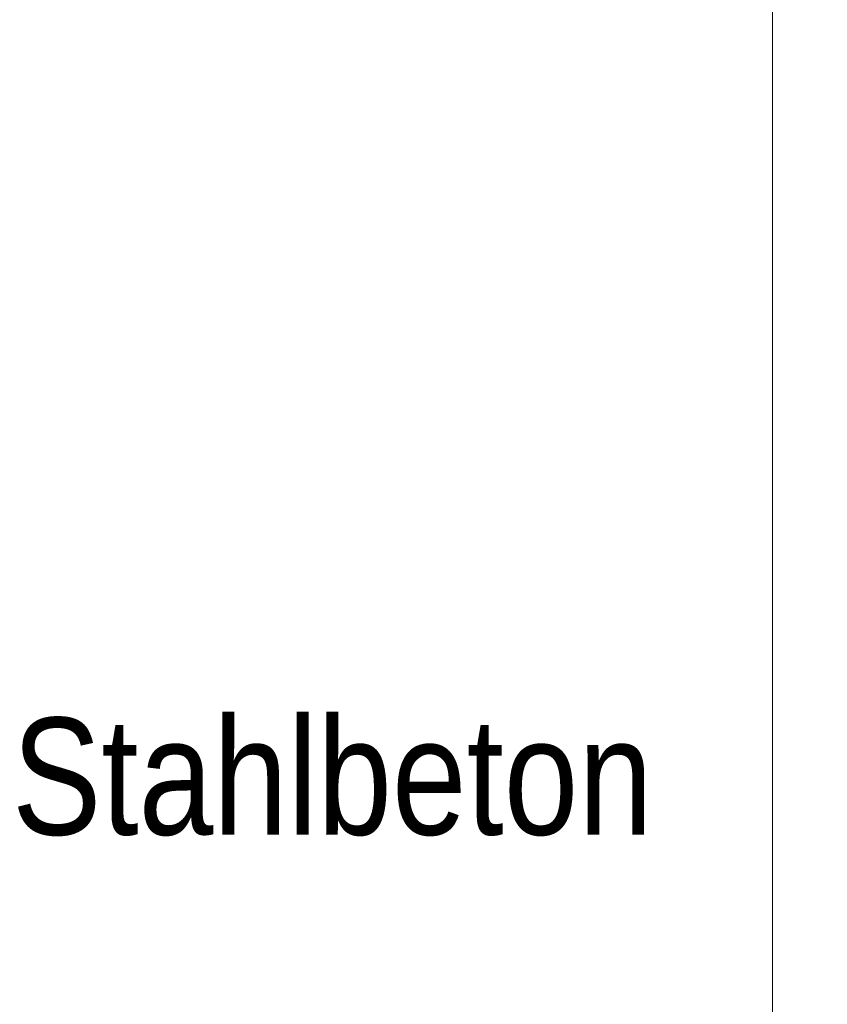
# Model space of a CAD drawing. Extents: x -620 to 300, y 62 to 1107.
# Tile 268 of 290: x 196 to 206, y 918 to 930. Entities that reach past the tile are written whole.
import ezdxf
from ezdxf.lldxf.tags import DXFTag

# ---------------------------------------------------------------- set-up
doc = ezdxf.new("R2010")
doc.units = 0
doc.layers.get('0').update_dxf_attribs({"lineweight": 35})
doc.layers.add('E_Detail_Beschriftung', color=7, linetype='Continuous', lineweight=13, true_color=0x009900)
doc.layers.add('E_Detail_Linie_Text_Bem', color=7, linetype='Continuous', lineweight=13)
doc.styles.get("Standard").update_dxf_attribs({"font": 'ARIALN.TTF'})
tags = doc.linetypes.add('fein_strichliert-A06G9GDB8I', pattern=[4, 1, -2, 1]).pattern_tags.tags
tags[8:9] = [DXFTag(74, 4), DXFTag(75, 0), DXFTag(340, '0'), DXFTag(46, 0.0), DXFTag(50, 0.0), DXFTag(44, 0.0), DXFTag(45, 0.0)]
tags[6:7] = [DXFTag(74, 4), DXFTag(75, 0), DXFTag(340, '0'), DXFTag(46, 0.0), DXFTag(50, 0.0), DXFTag(44, 0.0), DXFTag(45, 0.0)]
tags[4:5] = [DXFTag(74, 4), DXFTag(75, 0), DXFTag(340, '0'), DXFTag(46, 0.0), DXFTag(50, 0.0), DXFTag(44, 0.0), DXFTag(45, 0.0)]

# ---------------------------------------------------------------- blocks, each defined once
blk = doc.blocks.new('Referenz-A06G9GDJ8I')
at = {"layer": 'E_Detail_Linie_Text_Bem', "linetype": 'fein_strichliert-A06G9GDB8I', "ltscale": 0.65}
blk.add_line((205.317, 880.754), (205.317, 942.071), dxfattribs=at)
at = {"layer": 'E_Detail_Beschriftung', "linetype": 'Continuous', "ltscale": 0.13, "insert": (196.215, 921.926), "char_height": 1.4, "attachment_point": 1}
blk.add_mtext('{\\fArial Narrow;Stahlbeton}', dxfattribs=at)

msp = doc.modelspace()

# ---------------------------------------------------------------- block references
at = {"color": 8, "lineweight": 25, "ltscale": 0.25, "true_color": 0x808080}
msp.add_blockref('Referenz-A06G9GDJ8I', (0, 0), dxfattribs=at)

doc.saveas('drawing.dxf')
